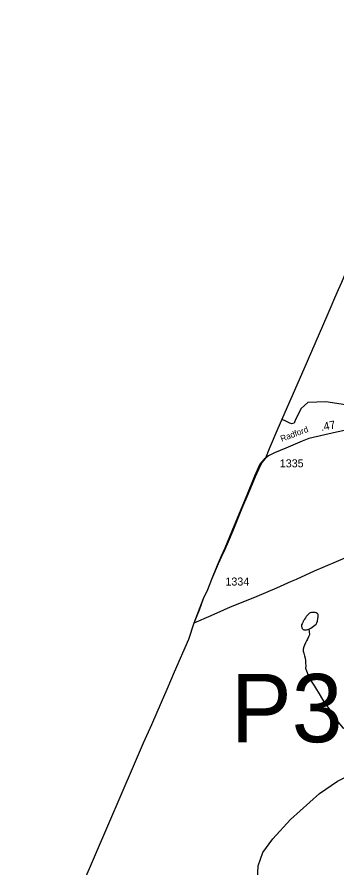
# Model space of a CAD drawing. Extents: x 2206922 to 2357709, y 510027 to 673830.
# Drawn here: x 2262263 to 2267252, y 635048 to 648337 of the extents above; entities that cross this region are included whole.
import ezdxf

# ---------------------------------------------------------------- set-up
doc = ezdxf.new("R2010")
doc.units = 0
for name, color, linetype in [('Exist Boundary Political CountyLine', 7, 'Continuous'), ('Exist Hydrographic Creek Single Shore', 7, 'Continuous'), ('Exist Hydrographic Misc Water Feature', 7, 'Continuous'), ('Exist Road Secondary Mileage Hundredths English Label', 7, 'Continuous'), ('Exist Road Secondary Structure Pipe Number Label', 7, 'Continuous'), ('Exist Road Secondary Type 51 Attributed', 7, 'Continuous'), ('Exist Road Secondary Type 51 Label', 7, 'Continuous'), ('Exist Road Secondary Type 51 Number Label', 7, 'Continuous')]:
    doc.layers.add(name, color=color, linetype=linetype)

msp = doc.modelspace()

# ---------------------------------------------------------------- linework, layer by layer
at = {"layer": 'Exist Boundary Political CountyLine'}
for points in [[(2269153, 648455), (2268931, 647939), (2268907, 647884), (2268849, 647748), (2268786, 647602), (2268423, 646750), (2268410, 646722), (2267935, 645626), (2267932, 645621), (2267843, 645413), (2267723, 645135), (2267698, 645077), (2267464, 644531), (2267320, 644192), (2267271, 644078), (2267250, 644030), (2267199, 643912)], [(2267199, 643912), (2267171, 643846), (2267093, 643667), (2266733, 642836), (2266332, 641912), (2266197, 641593), (2266138, 641449), (2266083, 641384), (2266057, 641340), (2265975, 641158), (2265928, 641041), (2265846, 640846), (2265780, 640689), (2265723, 640546), (2265626, 640314), (2265554, 640141), (2265503, 640024), (2265449, 639912), (2265399, 639796), (2265295, 639555), (2265232, 639393), (2265166, 639251), (2265101, 639075), (2265019, 638869), (2264935, 638615), (2264714, 638105), (2264596, 637833), (2264509, 637633), (2264357, 637282), (2264232, 636995), (2264091, 636669), (2262263, 632423)]]:
    msp.add_lwpolyline(points, dxfattribs=at)
at = {"layer": 'Exist Hydrographic Creek Single Shore'}
for points in [[(2270316, 644336), (2269969, 644058), (2269570, 643977), (2269471, 643927), (2269232, 643643), (2268934, 643413), (2268755, 643003), (2268715, 642788), (2268616, 642668), (2267962, 642281), (2267721, 642227), (2267079, 642329), (2266796, 642318), (2266696, 642225), (2266607, 642050), (2266582, 641996), (2266542, 641985), (2266504, 642000), (2266455, 642026), (2266399, 642053)], [(2266004, 634630), (2266025, 635079), (2266098, 635288), (2266254, 635504), (2266526, 635807), (2266980, 636211), (2267261, 636405), (2267647, 636595)]]:
    msp.add_lwpolyline(points, dxfattribs=at)
at = {"layer": 'Exist Hydrographic Misc Water Feature'}
for points in [[(2266790, 638995), (2266774, 638975), (2266760, 638953), (2266746, 638934), (2266733, 638914), (2266727, 638902), (2266717, 638882), (2266707, 638862), (2266701, 638844), (2266700, 638822), (2266702, 638800), (2266710, 638788), (2266724, 638774), (2266736, 638768), (2266750, 638765), (2266764, 638765), (2266776, 638765), (2266800, 638773), (2266824, 638783), (2266846, 638795), (2266865, 638810), (2266885, 638824), (2266907, 638838), (2266925, 638854), (2266939, 638874), (2266946, 638902), (2266952, 638944), (2266958, 638972), (2266960, 638992), (2266957, 639008), (2266953, 639016), (2266945, 639024), (2266929, 639034), (2266913, 639040), (2266897, 639040), (2266877, 639040), (2266857, 639037), (2266835, 639031), (2266822, 639025), (2266807, 639011), (2266790, 638995)], [(2266814, 638777), (2266822, 638698), (2266818, 638678), (2266810, 638656), (2266794, 638620), (2266779, 638593), (2266759, 638563), (2266748, 638529), (2266736, 638499), (2266727, 638465), (2266727, 638433), (2266733, 638401), (2266744, 638363), (2266754, 638325), (2266759, 638289), (2266759, 638245), (2266764, 638205), (2266760, 638166)], [(2266760, 638166), (2266767, 638151), (2266786, 638100), (2266818, 638012), (2266851, 637964), (2266899, 637889), (2266992, 637744), (2267046, 637644), (2267169, 637481), (2267226, 637384), (2267341, 637239), (2267431, 637190), (2267596, 637074)]]:
    msp.add_lwpolyline(points, dxfattribs=at)
at = {"layer": 'Exist Road Secondary Type 51 Attributed'}
for points in [[(2268407, 642272), (2268335, 642204), (2268226, 642133), (2268084, 642054), (2267978, 642011), (2267691, 641945), (2267243, 641854), (2266815, 641753), (2266708, 641715), (2266452, 641606), (2266277, 641530), (2266185, 641483), (2266138, 641449)], [(2266138, 641449), (2266122, 641436), (2266068, 641381), (2266045, 641342), (2265965, 641167), (2265858, 640896), (2265610, 640310), (2265503, 640042), (2265445, 639916), (2265382, 639771), (2265295, 639555), (2265232, 639393), (2265166, 639251), (2265019, 638869)], [(2267495, 639938), (2267237, 639827), (2266898, 639684), (2266616, 639554), (2266535, 639520), (2266309, 639418), (2266000, 639289), (2265809, 639211), (2265585, 639120), (2265482, 639075), (2265285, 638988), (2265019, 638869)]]:
    msp.add_lwpolyline(points, dxfattribs=at)

# ---------------------------------------------------------------- texts
at = {"layer": 'Exist Road Secondary Mileage Hundredths English Label'}
msp.add_text('.47', height=125, rotation=10.8924, dxfattribs=at).set_placement((2267009, 641871))
at = {"layer": 'Exist Road Secondary Structure Pipe Number Label'}
msp.add_text('P313', height=1066.3, dxfattribs=at).set_placement((2265595, 637012))
at = {"layer": 'Exist Road Secondary Type 51 Label'}
msp.add_text('Radford', height=95, rotation=20.5859, dxfattribs=at).set_placement((2266391, 641703))
at = {"layer": 'Exist Road Secondary Type 51 Number Label'}
for s, p in [('1335', (2266360, 641305)), ('1334', (2265512, 639459))]:
    msp.add_text(s, height=125, dxfattribs=at).set_placement(p)

doc.saveas('drawing.dxf')
